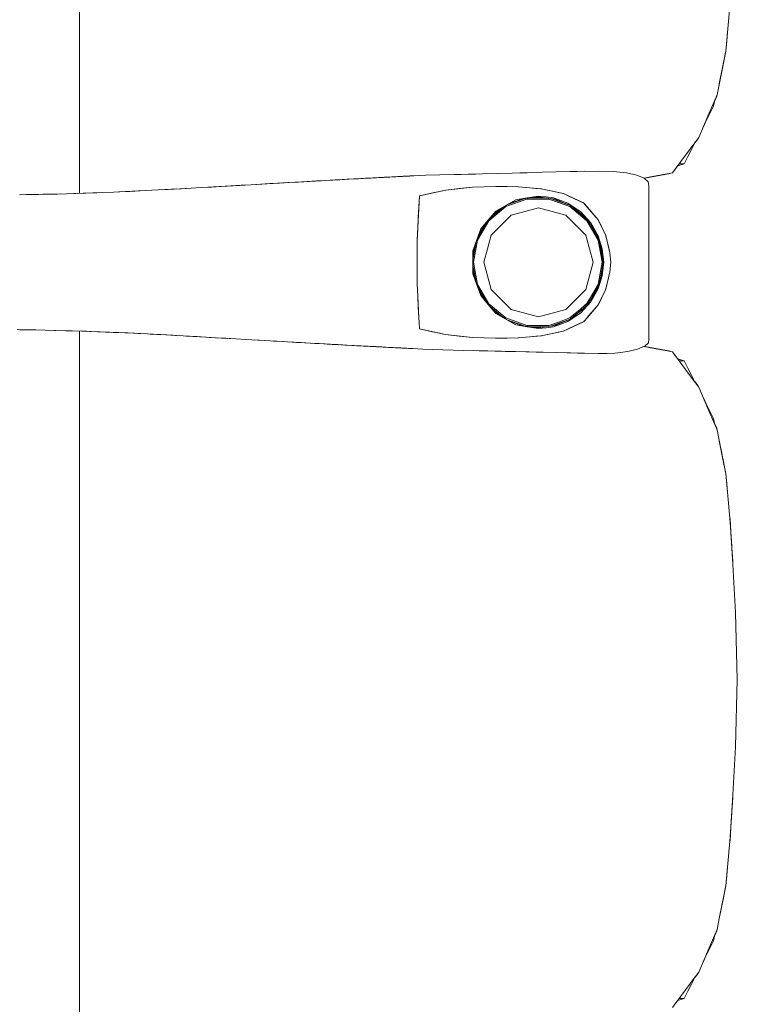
# Model space of a CAD drawing. Header units: millimetres. Extents: x -261 to 187, y -214 to 106.
# Tile 856 of 1056: x -198.029 to -197.512, y 6.798 to 7.508. Entities that reach past the tile are written whole.
import ezdxf

# ---------------------------------------------------------------- set-up
doc = ezdxf.new("R2010")
doc.units = ezdxf.units.MM
doc.header["$LTSCALE"] = 0.005
doc.header["$MEASUREMENT"] = 0
doc.layers.add('IFC-Elemento de mobília-Contorno', color=9, linetype='Continuous', lineweight=5)

msp = doc.modelspace()

# ---------------------------------------------------------------- linework, layer by layer
at = {"layer": 'IFC-Elemento de mobília-Contorno', "lineweight": 5}
for p, q in [((-197.98609, 7.53295), (-197.98605, 7.50093)), ((-197.51891, 7.50089), (-197.51739, 7.51696)), ((-197.98606, 7.46647), (-197.98605, 7.50093)), ((-197.52044, 7.48483), (-197.51891, 7.50089)), ((-197.51984, 7.48969), (-197.51891, 7.50089)), ((-197.52044, 7.48483), (-197.51984, 7.48969)), ((-197.52666, 7.45345), (-197.52044, 7.48483)), ((-197.5251, 7.4613), (-197.52044, 7.48483)), ((-197.52355, 7.46914), (-197.52044, 7.48483)), ((-197.52213, 7.47626), (-197.52052, 7.48424)), ((-197.52052, 7.48424), (-197.52046, 7.48475)), ((-197.5251, 7.4613), (-197.52355, 7.46914)), ((-197.98606, 7.46647), (-197.98605, 7.42456)), ((-197.53328, 7.43806), (-197.52666, 7.45345)), ((-197.52921, 7.44518), (-197.52824, 7.44976)), ((-197.52838, 7.44909), (-197.52696, 7.45234)), ((-197.52838, 7.44909), (-197.52696, 7.45234)), ((-197.52696, 7.45234), (-197.5268, 7.45311)), ((-197.53448, 7.43482), (-197.53184, 7.44)), ((-197.53328, 7.43806), (-197.52997, 7.44576)), ((-197.53184, 7.44), (-197.52921, 7.44518)), ((-197.52998, 7.44574), (-197.52997, 7.44576)), ((-197.53989, 7.42268), (-197.53328, 7.43806)), ((-197.53673, 7.43003), (-197.53448, 7.43482)), ((-197.53658, 7.43037), (-197.53328, 7.43806)), ((-197.53657, 7.4304), (-197.53448, 7.43482)), ((-197.98605, 7.38248), (-197.98605, 7.42456)), ((-197.547, 7.41317), (-197.53989, 7.42268)), ((-197.54503, 7.41408), (-197.54239, 7.41926)), ((-197.54254, 7.41897), (-197.54049, 7.42152)), ((-197.54239, 7.41926), (-197.54227, 7.4195)), ((-197.54049, 7.42152), (-197.54011, 7.42239)), ((-197.54937, 7.41), (-197.547, 7.41317)), ((-197.54767, 7.4089), (-197.54503, 7.41408)), ((-197.547, 7.41317), (-197.54463, 7.41634)), ((-197.55885, 7.39733), (-197.54937, 7.41)), ((-197.55885, 7.39733), (-197.55411, 7.40367)), ((-197.55648, 7.4005), (-197.55411, 7.40367)), ((-197.55508, 7.40237), (-197.5503, 7.40371)), ((-197.55411, 7.40367), (-197.5503, 7.40371)), ((-197.5503, 7.40371), (-197.54767, 7.4089)), ((-197.69574, 7.39646), (-197.67427, 7.39706)), ((-197.69574, 7.39646), (-197.685, 7.39676)), ((-197.685, 7.39676), (-197.67427, 7.39706)), ((-197.67427, 7.39706), (-197.65281, 7.39765)), ((-197.67427, 7.39706), (-197.66354, 7.39735)), ((-197.67427, 7.39706), (-197.66891, 7.39721)), ((-197.66891, 7.39721), (-197.66354, 7.39735)), ((-197.65281, 7.39765), (-197.64269, 7.39788)), ((-197.64269, 7.39788), (-197.61232, 7.39856)), ((-197.64269, 7.39788), (-197.62244, 7.39833)), ((-197.64269, 7.39788), (-197.63256, 7.39811)), ((-197.61232, 7.39856), (-197.6015, 7.3982)), ((-197.6015, 7.3982), (-197.59207, 7.39723)), ((-197.59207, 7.39723), (-197.58452, 7.39562)), ((-197.56825, 7.3953), (-197.56042, 7.3967)), ((-197.5667, 7.39583), (-197.55885, 7.39733)), ((-197.56042, 7.3967), (-197.56012, 7.39709)), ((-197.56042, 7.3967), (-197.5601, 7.39709)), ((-197.55885, 7.39733), (-197.55648, 7.4005)), ((-197.86242, 7.3887), (-197.83531, 7.39025)), ((-197.85564, 7.38909), (-197.83531, 7.39025)), ((-197.85564, 7.38909), (-197.84208, 7.38987)), ((-197.85564, 7.38909), (-197.84886, 7.38948)), ((-197.84886, 7.38948), (-197.84208, 7.38987)), ((-197.84208, 7.38987), (-197.83531, 7.39025)), ((-197.83969, 7.39), (-197.83602, 7.39021)), ((-197.83745, 7.39013), (-197.83602, 7.39021)), ((-197.83602, 7.39021), (-197.82904, 7.3906)), ((-197.83531, 7.39025), (-197.81201, 7.39156)), ((-197.83531, 7.39025), (-197.82865, 7.39063)), ((-197.82865, 7.39063), (-197.81201, 7.39156)), ((-197.82865, 7.39063), (-197.822, 7.391)), ((-197.82532, 7.39081), (-197.822, 7.391)), ((-197.822, 7.391), (-197.81867, 7.39118)), ((-197.81867, 7.39118), (-197.81201, 7.39156)), ((-197.81867, 7.39118), (-197.81534, 7.39137)), ((-197.81534, 7.39137), (-197.81201, 7.39156)), ((-197.81201, 7.39156), (-197.80869, 7.39174)), ((-197.80869, 7.39174), (-197.79176, 7.39266)), ((-197.80869, 7.39174), (-197.8053, 7.39192)), ((-197.80551, 7.39191), (-197.80346, 7.39203)), ((-197.8053, 7.39192), (-197.79514, 7.39247)), ((-197.8053, 7.39192), (-197.80192, 7.39211)), ((-197.80476, 7.39195), (-197.80346, 7.39203)), ((-197.80346, 7.39203), (-197.80166, 7.39212)), ((-197.80192, 7.39211), (-197.79853, 7.39229)), ((-197.79853, 7.39229), (-197.79514, 7.39247)), ((-197.79853, 7.39229), (-197.79684, 7.39238)), ((-197.79853, 7.39229), (-197.79787, 7.39233)), ((-197.79684, 7.39238), (-197.79514, 7.39247)), ((-197.79514, 7.39247), (-197.79176, 7.39266)), ((-197.79514, 7.39247), (-197.79345, 7.39257)), ((-197.79345, 7.39257), (-197.79176, 7.39266)), ((-197.79176, 7.39266), (-197.7816, 7.39321)), ((-197.79176, 7.39266), (-197.78837, 7.39284)), ((-197.78837, 7.39284), (-197.78499, 7.39303)), ((-197.78668, 7.39293), (-197.78329, 7.39312)), ((-197.78499, 7.39303), (-197.7816, 7.39321)), ((-197.78499, 7.39303), (-197.78329, 7.39312)), ((-197.78329, 7.39312), (-197.7816, 7.39321)), ((-197.7816, 7.39321), (-197.77886, 7.39336)), ((-197.7816, 7.39321), (-197.78023, 7.39328)), ((-197.78023, 7.39328), (-197.77886, 7.39336)), ((-197.77886, 7.39336), (-197.77475, 7.39358)), ((-197.77886, 7.39336), (-197.77612, 7.3935)), ((-197.77612, 7.3935), (-197.77475, 7.39358)), ((-197.77608, 7.3935), (-197.77339, 7.39365)), ((-197.77475, 7.39358), (-197.76789, 7.39394)), ((-197.77475, 7.39358), (-197.772, 7.39372)), ((-197.77475, 7.39358), (-197.77337, 7.39365)), ((-197.77339, 7.39365), (-197.77028, 7.39382)), ((-197.77337, 7.39365), (-197.772, 7.39372)), ((-197.77337, 7.39365), (-197.77235, 7.3937)), ((-197.77235, 7.3937), (-197.77028, 7.39382)), ((-197.772, 7.39372), (-197.77063, 7.39379)), ((-197.77063, 7.39379), (-197.76789, 7.39394)), ((-197.77063, 7.39379), (-197.76926, 7.39386)), ((-197.77028, 7.39382), (-197.76821, 7.39392)), ((-197.76926, 7.39386), (-197.76652, 7.39401)), ((-197.76924, 7.39387), (-197.76821, 7.39392)), ((-197.76821, 7.39392), (-197.76659, 7.39401)), ((-197.76821, 7.39392), (-197.76652, 7.39401)), ((-197.76821, 7.39392), (-197.767, 7.39399)), ((-197.76821, 7.39392), (-197.76709, 7.39398)), ((-197.76659, 7.39401), (-197.76515, 7.39408)), ((-197.76515, 7.39408), (-197.76378, 7.39415)), ((-197.76515, 7.39408), (-197.76407, 7.39414)), ((-197.76413, 7.39413), (-197.76407, 7.39414)), ((-197.76407, 7.39414), (-197.76363, 7.39416)), ((-197.76407, 7.39414), (-197.76362, 7.39416)), ((-197.76378, 7.39415), (-197.76104, 7.3943)), ((-197.76378, 7.39415), (-197.76241, 7.39423)), ((-197.76378, 7.39415), (-197.76309, 7.39419)), ((-197.76309, 7.39419), (-197.76241, 7.39423)), ((-197.76241, 7.39423), (-197.76104, 7.3943)), ((-197.76104, 7.3943), (-197.76035, 7.39434)), ((-197.76035, 7.39434), (-197.75966, 7.39437)), ((-197.75966, 7.39437), (-197.75876, 7.39442)), ((-197.75876, 7.39442), (-197.75606, 7.39456)), ((-197.75876, 7.39442), (-197.75696, 7.39451)), ((-197.75876, 7.39442), (-197.75786, 7.39447)), ((-197.75786, 7.39447), (-197.75517, 7.3946)), ((-197.75696, 7.39451), (-197.75517, 7.3946)), ((-197.75606, 7.39456), (-197.75111, 7.39481)), ((-197.75517, 7.3946), (-197.75291, 7.39472)), ((-197.75517, 7.3946), (-197.75336, 7.3947)), ((-197.75517, 7.3946), (-197.75427, 7.39465)), ((-197.75427, 7.39465), (-197.75291, 7.39472)), ((-197.75336, 7.3947), (-197.75111, 7.39481)), ((-197.75336, 7.3947), (-197.75246, 7.39474)), ((-197.75336, 7.3947), (-197.75278, 7.39473)), ((-197.75291, 7.39472), (-197.75066, 7.39484)), ((-197.75291, 7.39472), (-197.75111, 7.39481)), ((-197.75246, 7.39474), (-197.75156, 7.39479)), ((-197.75156, 7.39479), (-197.75111, 7.39481)), ((-197.75111, 7.39481), (-197.74815, 7.39497)), ((-197.75111, 7.39481), (-197.75021, 7.39486)), ((-197.75066, 7.39484), (-197.74841, 7.39495)), ((-197.75031, 7.39485), (-197.74931, 7.39491)), ((-197.75021, 7.39486), (-197.74841, 7.39495)), ((-197.75021, 7.39486), (-197.74976, 7.39488)), ((-197.74976, 7.39488), (-197.74815, 7.39497)), ((-197.74976, 7.39488), (-197.74886, 7.39493)), ((-197.74931, 7.39491), (-197.74886, 7.39493)), ((-197.74886, 7.39493), (-197.74815, 7.39497)), ((-197.74841, 7.39495), (-197.74614, 7.39507)), ((-197.74841, 7.39495), (-197.74706, 7.39502)), ((-197.74841, 7.39495), (-197.74794, 7.39497)), ((-197.74815, 7.39497), (-197.74572, 7.39509)), ((-197.74815, 7.39497), (-197.74661, 7.39504)), ((-197.74815, 7.39497), (-197.74751, 7.395)), ((-197.74751, 7.395), (-197.74706, 7.39502)), ((-197.74706, 7.39502), (-197.74615, 7.39507)), ((-197.74661, 7.39504), (-197.74572, 7.39509)), ((-197.74617, 7.39507), (-197.74614, 7.39507)), ((-197.74572, 7.39509), (-197.74527, 7.39512)), ((-197.74527, 7.39512), (-197.73664, 7.39556)), ((-197.73664, 7.39556), (-197.71619, 7.39601)), ((-197.73664, 7.39556), (-197.72642, 7.39579)), ((-197.72642, 7.39579), (-197.71619, 7.39601)), ((-197.71619, 7.39601), (-197.69574, 7.39646)), ((-197.71619, 7.39601), (-197.70085, 7.39635)), ((-197.71619, 7.39601), (-197.71108, 7.39612)), ((-197.71108, 7.39612), (-197.70085, 7.39635)), ((-197.71108, 7.39612), (-197.70596, 7.39624)), ((-197.70596, 7.39624), (-197.70085, 7.39635)), ((-197.70085, 7.39635), (-197.69574, 7.39646)), ((-197.58452, 7.39562), (-197.57919, 7.39345)), ((-197.57919, 7.39345), (-197.57628, 7.39087)), ((-197.57918, 7.39344), (-197.57455, 7.39433)), ((-197.5791, 7.39337), (-197.56825, 7.3953)), ((-197.5791, 7.39337), (-197.57608, 7.39391)), ((-197.5791, 7.39337), (-197.57608, 7.39391)), ((-197.57628, 7.39087), (-197.5759, 7.38811)), ((-197.57608, 7.39391), (-197.56825, 7.3953)), ((-197.57455, 7.39433), (-197.5667, 7.39583)), ((-198.0022, 7.38199), (-197.98871, 7.38239)), ((-197.9902, 7.38234), (-197.96969, 7.38302)), ((-197.98954, 7.38236), (-197.98924, 7.38237)), ((-197.98924, 7.38237), (-197.98143, 7.38263)), ((-197.98871, 7.38239), (-197.97521, 7.38278)), ((-197.98143, 7.38263), (-197.97363, 7.38289)), ((-197.97521, 7.38278), (-197.96164, 7.38336)), ((-197.97363, 7.38289), (-197.96982, 7.38301)), ((-197.96164, 7.38336), (-197.94808, 7.38394)), ((-197.95767, 7.38353), (-197.93874, 7.38442)), ((-197.95767, 7.38353), (-197.94984, 7.3839)), ((-197.95766, 7.38353), (-197.94984, 7.3839)), ((-197.94984, 7.3839), (-197.93875, 7.38442)), ((-197.94808, 7.38394), (-197.9341, 7.38466)), ((-197.9341, 7.38466), (-197.92013, 7.38539)), ((-197.9266, 7.38505), (-197.91785, 7.38554)), ((-197.92013, 7.38539), (-197.91287, 7.3858)), ((-197.91785, 7.38554), (-197.90985, 7.38598)), ((-197.91287, 7.3858), (-197.89835, 7.38662)), ((-197.90985, 7.38598), (-197.90561, 7.38621)), ((-197.90561, 7.38621), (-197.89835, 7.38662)), ((-197.89835, 7.38662), (-197.89109, 7.38703)), ((-197.89835, 7.38662), (-197.89362, 7.38689)), ((-197.89362, 7.38689), (-197.88538, 7.38737)), ((-197.89109, 7.38703), (-197.88392, 7.38745)), ((-197.88538, 7.38737), (-197.87714, 7.38785)), ((-197.88392, 7.38745), (-197.86242, 7.3887)), ((-197.88392, 7.38745), (-197.87675, 7.38787)), ((-197.87714, 7.38785), (-197.8705, 7.38823)), ((-197.87675, 7.38787), (-197.86242, 7.3887)), ((-197.87675, 7.38787), (-197.86959, 7.38829)), ((-197.87238, 7.38812), (-197.86891, 7.38833)), ((-197.86959, 7.38829), (-197.86242, 7.3887)), ((-197.86242, 7.3887), (-197.85564, 7.38909)), ((-197.74103, 7.38078), (-197.72221, 7.38485)), ((-197.74103, 7.38078), (-197.73162, 7.38281)), ((-197.73162, 7.38281), (-197.72221, 7.38485)), ((-197.72221, 7.38485), (-197.70291, 7.3869)), ((-197.72221, 7.38485), (-197.71256, 7.38588)), ((-197.71256, 7.38588), (-197.70291, 7.3869)), ((-197.70291, 7.3869), (-197.68582, 7.38745)), ((-197.70291, 7.3869), (-197.6945, 7.38717)), ((-197.6945, 7.38717), (-197.68609, 7.38745)), ((-197.68613, 7.38745), (-197.67803, 7.38731)), ((-197.68609, 7.38745), (-197.68603, 7.38744)), ((-197.68582, 7.38745), (-197.66989, 7.38717)), ((-197.67803, 7.38731), (-197.66997, 7.38718)), ((-197.66997, 7.38718), (-197.66168, 7.38644)), ((-197.66989, 7.38717), (-197.66151, 7.38642)), ((-197.66168, 7.38644), (-197.65339, 7.3857)), ((-197.66151, 7.38642), (-197.65732, 7.38604)), ((-197.65732, 7.38604), (-197.65313, 7.38566)), ((-197.65393, 7.38575), (-197.65313, 7.38566)), ((-197.65339, 7.3857), (-197.63741, 7.38231)), ((-197.65313, 7.38566), (-197.64916, 7.38481)), ((-197.64916, 7.38481), (-197.64515, 7.38395)), ((-197.64519, 7.38396), (-197.64122, 7.38311)), ((-197.64122, 7.38311), (-197.63725, 7.38226)), ((-197.63771, 7.38237), (-197.63725, 7.38226)), ((-197.63741, 7.38231), (-197.63019, 7.37897)), ((-197.57592, 7.27752), (-197.5759, 7.38811)), ((-198.02925, 7.38148), (-198.01573, 7.38173)), ((-198.0246, 7.38157), (-198.01263, 7.38181)), ((-198.01573, 7.38173), (-198.0022, 7.38199)), ((-198.01263, 7.38181), (-197.99966, 7.38206)), ((-197.74289, 7.3488), (-197.74103, 7.38078)), ((-197.74196, 7.36479), (-197.74103, 7.38078)), ((-197.7415, 7.37278), (-197.74103, 7.38078)), ((-197.67898, 7.37365), (-197.67175, 7.37779)), ((-197.67892, 7.37288), (-197.66383, 7.37836)), ((-197.67855, 7.37388), (-197.66499, 7.37881)), ((-197.6769, 7.37484), (-197.66672, 7.37862)), ((-197.67175, 7.37779), (-197.66355, 7.37917)), ((-197.66672, 7.37862), (-197.65536, 7.37988)), ((-197.66383, 7.37836), (-197.64781, 7.37835)), ((-197.66355, 7.37917), (-197.65536, 7.38055)), ((-197.66172, 7.37917), (-197.6503, 7.37917)), ((-197.65536, 7.38055), (-197.64992, 7.37986)), ((-197.65536, 7.37988), (-197.64326, 7.37818)), ((-197.64992, 7.37986), (-197.64449, 7.37918)), ((-197.64781, 7.37835), (-197.64027, 7.37562)), ((-197.64601, 7.37856), (-197.64, 7.37638)), ((-197.64449, 7.37918), (-197.63937, 7.37728)), ((-197.64326, 7.37818), (-197.63201, 7.37342)), ((-197.64027, 7.37562), (-197.63274, 7.37288)), ((-197.64, 7.37638), (-197.63308, 7.37387)), ((-197.63937, 7.37728), (-197.63424, 7.37537)), ((-197.63725, 7.38226), (-197.63361, 7.38055)), ((-197.63424, 7.37537), (-197.6297, 7.37233)), ((-197.63361, 7.38055), (-197.62996, 7.37884)), ((-197.63019, 7.37897), (-197.62297, 7.37562)), ((-197.62996, 7.37884), (-197.62268, 7.37542)), ((-197.62329, 7.37577), (-197.62268, 7.37542)), ((-197.62297, 7.37562), (-197.62031, 7.37257)), ((-197.62268, 7.37542), (-197.62009, 7.37242)), ((-197.74196, 7.36479), (-197.7415, 7.37278)), ((-197.69697, 7.35679), (-197.68622, 7.36953)), ((-197.6945, 7.35969), (-197.68688, 7.36821)), ((-197.69123, 7.36258), (-197.67892, 7.37288)), ((-197.69015, 7.36456), (-197.68095, 7.37225)), ((-197.68688, 7.36821), (-197.67841, 7.37398)), ((-197.68622, 7.36953), (-197.67898, 7.37365)), ((-197.67503, 7.36686), (-197.66519, 7.3695)), ((-197.66519, 7.3695), (-197.65536, 7.37213)), ((-197.65536, 7.37213), (-197.64552, 7.3695)), ((-197.64552, 7.3695), (-197.63568, 7.36686)), ((-197.63274, 7.37288), (-197.62658, 7.36772)), ((-197.63223, 7.37351), (-197.62606, 7.36835)), ((-197.63201, 7.37342), (-197.62236, 7.36592)), ((-197.6297, 7.37233), (-197.62515, 7.36931)), ((-197.62606, 7.36835), (-197.62096, 7.36408)), ((-197.62515, 7.36931), (-197.61771, 7.36134)), ((-197.62031, 7.37257), (-197.61764, 7.36952)), ((-197.62031, 7.37257), (-197.61232, 7.36342)), ((-197.62009, 7.37242), (-197.6175, 7.36942)), ((-197.61764, 7.36952), (-197.61498, 7.36647)), ((-197.6175, 7.36942), (-197.61491, 7.36641)), ((-197.74242, 7.35679), (-197.74196, 7.36479)), ((-197.69941, 7.35011), (-197.69267, 7.36174)), ((-197.6993, 7.34865), (-197.69123, 7.36258)), ((-197.68223, 7.35966), (-197.67503, 7.36686)), ((-197.63568, 7.36686), (-197.62848, 7.35966)), ((-197.62658, 7.36772), (-197.62042, 7.36256)), ((-197.62236, 7.36592), (-197.61497, 7.35619)), ((-197.62042, 7.36256), (-197.61639, 7.3556)), ((-197.61771, 7.36134), (-197.61232, 7.35194)), ((-197.61491, 7.36641), (-197.61232, 7.36342)), ((-197.61232, 7.36342), (-197.61101, 7.36073)), ((-197.61232, 7.36342), (-197.60691, 7.35211)), ((-197.61232, 7.36342), (-197.61096, 7.36059)), ((-197.74289, 7.3488), (-197.74242, 7.35679)), ((-197.70269, 7.34112), (-197.69697, 7.35679)), ((-197.69904, 7.35111), (-197.69447, 7.35975)), ((-197.68943, 7.35246), (-197.68223, 7.35966)), ((-197.62848, 7.35966), (-197.62128, 7.35246)), ((-197.61844, 7.36076), (-197.61569, 7.35601)), ((-197.61639, 7.3556), (-197.61236, 7.34865)), ((-197.61569, 7.35601), (-197.61293, 7.35123)), ((-197.61497, 7.35619), (-197.61032, 7.3449)), ((-197.61101, 7.36073), (-197.60971, 7.35803)), ((-197.61096, 7.36059), (-197.60826, 7.35494)), ((-197.61096, 7.36059), (-197.60961, 7.35777)), ((-197.61096, 7.36059), (-197.60691, 7.35211)), ((-197.60971, 7.35803), (-197.6084, 7.35534)), ((-197.60961, 7.35777), (-197.60826, 7.35494)), ((-197.6084, 7.35534), (-197.6071, 7.35265)), ((-197.74289, 7.33278), (-197.74289, 7.3488)), ((-197.7026, 7.33474), (-197.70032, 7.3476)), ((-197.7026, 7.3385), (-197.70037, 7.34747)), ((-197.7021, 7.33279), (-197.6993, 7.34865)), ((-197.69207, 7.34262), (-197.68943, 7.35246)), ((-197.62128, 7.35246), (-197.61864, 7.34262)), ((-197.61236, 7.34865), (-197.61096, 7.34072)), ((-197.61232, 7.35194), (-197.60938, 7.34258)), ((-197.6113, 7.34729), (-197.61017, 7.34086)), ((-197.6071, 7.35265), (-197.60472, 7.34292)), ((-197.60691, 7.35211), (-197.60542, 7.3459)), ((-197.60568, 7.34686), (-197.60542, 7.3459)), ((-197.70269, 7.34112), (-197.70269, 7.32444)), ((-197.69471, 7.33279), (-197.69207, 7.34262)), ((-197.61864, 7.34262), (-197.61601, 7.33279)), ((-197.61096, 7.34072), (-197.60956, 7.33279)), ((-197.61032, 7.3449), (-197.60874, 7.33279)), ((-197.61017, 7.34086), (-197.60874, 7.33279)), ((-197.60938, 7.34258), (-197.60839, 7.33278)), ((-197.60551, 7.34616), (-197.60551, 7.34613)), ((-197.60551, 7.34616), (-197.60472, 7.34292)), ((-197.60547, 7.34609), (-197.60499, 7.34407)), ((-197.60542, 7.3459), (-197.60393, 7.33967)), ((-197.60499, 7.34407), (-197.60393, 7.33967)), ((-197.60472, 7.34292), (-197.60393, 7.33967)), ((-197.74289, 7.31676), (-197.74289, 7.33278)), ((-197.7026, 7.32707), (-197.7026, 7.3385)), ((-197.7021, 7.33279), (-197.6993, 7.31692)), ((-197.69471, 7.33279), (-197.69207, 7.32295)), ((-197.61864, 7.32295), (-197.61601, 7.33279)), ((-197.61096, 7.32486), (-197.60956, 7.33279)), ((-197.61032, 7.32067), (-197.60874, 7.33279)), ((-197.6098, 7.32681), (-197.60874, 7.33279)), ((-197.60938, 7.32298), (-197.60839, 7.33278)), ((-197.60393, 7.33967), (-197.60336, 7.33278)), ((-197.60393, 7.3259), (-197.60336, 7.33278)), ((-197.7026, 7.33083), (-197.70032, 7.31795)), ((-197.7026, 7.32707), (-197.70037, 7.31809)), ((-197.6113, 7.31829), (-197.6098, 7.32681)), ((-197.60542, 7.31968), (-197.60393, 7.3259)), ((-197.60499, 7.3215), (-197.60393, 7.3259)), ((-197.60472, 7.32265), (-197.60393, 7.3259)), ((-197.70269, 7.32444), (-197.69697, 7.30878)), ((-197.69207, 7.32295), (-197.68943, 7.31311)), ((-197.62128, 7.31311), (-197.61864, 7.32295)), ((-197.61497, 7.30937), (-197.61032, 7.32067)), ((-197.61236, 7.31693), (-197.61096, 7.32486)), ((-197.61232, 7.31363), (-197.60938, 7.32298)), ((-197.6071, 7.31292), (-197.60472, 7.32265)), ((-197.60691, 7.31345), (-197.60542, 7.31968)), ((-197.60568, 7.31871), (-197.60542, 7.31968)), ((-197.60551, 7.31941), (-197.60472, 7.32265)), ((-197.60551, 7.31941), (-197.60551, 7.31944)), ((-197.60547, 7.31951), (-197.60499, 7.3215)), ((-197.74289, 7.31676), (-197.74242, 7.30877)), ((-197.69941, 7.31547), (-197.69267, 7.30382)), ((-197.6993, 7.31692), (-197.69123, 7.30299)), ((-197.69905, 7.31446), (-197.6945, 7.30587)), ((-197.68943, 7.31311), (-197.68223, 7.30591)), ((-197.62848, 7.30591), (-197.62128, 7.31311)), ((-197.61769, 7.30427), (-197.61232, 7.31363)), ((-197.61639, 7.30997), (-197.61236, 7.31693)), ((-197.61569, 7.30956), (-197.61292, 7.31435)), ((-197.6084, 7.31023), (-197.6071, 7.31292)), ((-197.60826, 7.31063), (-197.60691, 7.31345)), ((-197.74242, 7.30877), (-197.74196, 7.30078)), ((-197.74242, 7.30877), (-197.7415, 7.29278)), ((-197.69697, 7.30878), (-197.69158, 7.3024)), ((-197.6945, 7.30587), (-197.68688, 7.29736)), ((-197.68223, 7.30591), (-197.67503, 7.29871)), ((-197.63568, 7.29871), (-197.62848, 7.30591)), ((-197.62236, 7.29965), (-197.61497, 7.30937)), ((-197.62042, 7.30301), (-197.61639, 7.30997)), ((-197.61845, 7.3048), (-197.61569, 7.30956)), ((-197.61232, 7.30216), (-197.60826, 7.31063)), ((-197.61232, 7.30216), (-197.60961, 7.3078)), ((-197.61232, 7.30216), (-197.61096, 7.30498)), ((-197.61232, 7.30216), (-197.61101, 7.30485)), ((-197.61101, 7.30485), (-197.60971, 7.30754)), ((-197.61096, 7.30498), (-197.60961, 7.3078)), ((-197.60971, 7.30754), (-197.6084, 7.31023)), ((-197.60961, 7.3078), (-197.60826, 7.31063)), ((-197.74196, 7.30078), (-197.7415, 7.29278)), ((-197.69158, 7.3024), (-197.68621, 7.29603)), ((-197.69123, 7.30299), (-197.67892, 7.29269)), ((-197.69015, 7.30102), (-197.68098, 7.29334)), ((-197.68688, 7.29736), (-197.67838, 7.29156)), ((-197.67503, 7.29871), (-197.66519, 7.29607)), ((-197.64552, 7.29607), (-197.63568, 7.29871)), ((-197.63274, 7.29269), (-197.62658, 7.29785)), ((-197.63221, 7.29207), (-197.62606, 7.29723)), ((-197.63201, 7.29216), (-197.62236, 7.29965)), ((-197.62658, 7.29785), (-197.62042, 7.30301)), ((-197.62606, 7.29723), (-197.62096, 7.3015)), ((-197.62518, 7.29624), (-197.61771, 7.30423)), ((-197.62031, 7.293), (-197.61232, 7.30216)), ((-197.61764, 7.29605), (-197.61498, 7.2991)), ((-197.6175, 7.29615), (-197.61491, 7.29915)), ((-197.61491, 7.29915), (-197.61232, 7.30216)), ((-197.7415, 7.29278), (-197.74132, 7.28972)), ((-197.68621, 7.29603), (-197.67174, 7.28778)), ((-197.67892, 7.29269), (-197.66383, 7.28722)), ((-197.67862, 7.29171), (-197.66499, 7.28676)), ((-197.67691, 7.29073), (-197.66672, 7.28696)), ((-197.66519, 7.29607), (-197.65536, 7.29343)), ((-197.65536, 7.29343), (-197.64552, 7.29607)), ((-197.64326, 7.28739), (-197.63201, 7.29216)), ((-197.64027, 7.28996), (-197.63274, 7.29269)), ((-197.64, 7.28919), (-197.63314, 7.29168)), ((-197.63937, 7.2883), (-197.63424, 7.2902)), ((-197.63424, 7.2902), (-197.6297, 7.29323)), ((-197.62996, 7.28673), (-197.62268, 7.29015)), ((-197.6297, 7.29323), (-197.62515, 7.29627)), ((-197.62268, 7.29015), (-197.62009, 7.29315)), ((-197.62031, 7.293), (-197.61764, 7.29605)), ((-197.62009, 7.29315), (-197.6175, 7.29615)), ((-198.03098, 7.2843), (-198.01765, 7.28405)), ((-198.02916, 7.28425), (-198.01765, 7.28405)), ((-198.01765, 7.28405), (-198.00433, 7.2838)), ((-198.01017, 7.2839), (-197.99592, 7.28353)), ((-198.00433, 7.2838), (-197.99105, 7.28342)), ((-197.99592, 7.28353), (-197.98107, 7.28313)), ((-197.99105, 7.28342), (-197.97778, 7.28304)), ((-197.98605, 7.28328), (-197.98605, 7.25044)), ((-197.97865, 7.28306), (-197.96187, 7.28235)), ((-197.97865, 7.28306), (-197.95332, 7.28199)), ((-197.97778, 7.28304), (-197.96437, 7.28248)), ((-197.74132, 7.28972), (-197.74103, 7.28483)), ((-197.74103, 7.28483), (-197.74103, 7.28479)), ((-197.74103, 7.28479), (-197.72226, 7.28073)), ((-197.74103, 7.28479), (-197.73165, 7.28276)), ((-197.67174, 7.28778), (-197.66352, 7.2864)), ((-197.66672, 7.28696), (-197.65536, 7.28568)), ((-197.66383, 7.28722), (-197.64781, 7.28722)), ((-197.66355, 7.2864), (-197.65536, 7.28502)), ((-197.66174, 7.2864), (-197.6503, 7.2864)), ((-197.65536, 7.28568), (-197.64326, 7.28739)), ((-197.65536, 7.28502), (-197.64992, 7.2857)), ((-197.65339, 7.27987), (-197.63741, 7.28326)), ((-197.64992, 7.2857), (-197.64449, 7.28639)), ((-197.64781, 7.28722), (-197.64027, 7.28996)), ((-197.64601, 7.287), (-197.64, 7.28919)), ((-197.64449, 7.28639), (-197.63937, 7.2883)), ((-197.64122, 7.28246), (-197.63725, 7.28331)), ((-197.6377, 7.2832), (-197.63725, 7.28331)), ((-197.63741, 7.28326), (-197.63019, 7.2866)), ((-197.63725, 7.28331), (-197.63361, 7.28502)), ((-197.63361, 7.28502), (-197.62996, 7.28673)), ((-197.63019, 7.2866), (-197.62297, 7.28995)), ((-197.62332, 7.28978), (-197.6229, 7.29002)), ((-197.62297, 7.28995), (-197.62287, 7.29006)), ((-197.96437, 7.28248), (-197.95097, 7.28192)), ((-197.96187, 7.28235), (-197.95332, 7.28199)), ((-197.95332, 7.28199), (-197.94707, 7.28172)), ((-197.95097, 7.28192), (-197.92341, 7.2805)), ((-197.95097, 7.28192), (-197.94408, 7.28157)), ((-197.94408, 7.28157), (-197.93719, 7.28121)), ((-197.93719, 7.28121), (-197.9303, 7.28086)), ((-197.93719, 7.28121), (-197.92341, 7.2805)), ((-197.93509, 7.28111), (-197.92744, 7.28069)), ((-197.9303, 7.28086), (-197.92341, 7.2805)), ((-197.92744, 7.28069), (-197.91878, 7.28023)), ((-197.92744, 7.28069), (-197.91338, 7.27994)), ((-197.92341, 7.2805), (-197.91627, 7.2801)), ((-197.91878, 7.28023), (-197.91339, 7.27994)), ((-197.91627, 7.2801), (-197.90199, 7.2793)), ((-197.90913, 7.2797), (-197.89485, 7.27889)), ((-197.90913, 7.2797), (-197.90128, 7.27926)), ((-197.90913, 7.2797), (-197.90199, 7.2793)), ((-197.9026, 7.27933), (-197.90128, 7.27926)), ((-197.90128, 7.27926), (-197.89245, 7.27875)), ((-197.89485, 7.27889), (-197.88774, 7.27848)), ((-197.89245, 7.27875), (-197.88362, 7.27824)), ((-197.89245, 7.27875), (-197.87954, 7.27801)), ((-197.88774, 7.27848), (-197.8735, 7.27766)), ((-197.88774, 7.27848), (-197.88062, 7.27807)), ((-197.88668, 7.27842), (-197.88059, 7.27807)), ((-197.88362, 7.27824), (-197.88236, 7.27817)), ((-197.88062, 7.27807), (-197.8735, 7.27766)), ((-197.8735, 7.27766), (-197.86639, 7.27725)), ((-197.86639, 7.27725), (-197.85294, 7.27647)), ((-197.85966, 7.27686), (-197.85294, 7.27647)), ((-197.85294, 7.27647), (-197.8395, 7.2757)), ((-197.84622, 7.27609), (-197.8395, 7.2757)), ((-197.84622, 7.27609), (-197.84377, 7.27594)), ((-197.84483, 7.276), (-197.84377, 7.27594)), ((-197.84377, 7.27594), (-197.83934, 7.27569)), ((-197.73165, 7.28276), (-197.72226, 7.28073)), ((-197.72226, 7.28073), (-197.70291, 7.27867)), ((-197.72226, 7.28073), (-197.71259, 7.2797)), ((-197.71259, 7.2797), (-197.70291, 7.27867)), ((-197.70291, 7.27867), (-197.68582, 7.27812)), ((-197.70291, 7.27867), (-197.68609, 7.27812)), ((-197.68627, 7.27813), (-197.68601, 7.27812)), ((-197.68609, 7.27812), (-197.67803, 7.27826)), ((-197.68609, 7.27812), (-197.68601, 7.27812)), ((-197.68582, 7.27812), (-197.66989, 7.2784)), ((-197.68582, 7.27812), (-197.68578, 7.27812)), ((-197.67803, 7.27826), (-197.66997, 7.27839)), ((-197.66997, 7.27839), (-197.66168, 7.27913)), ((-197.66989, 7.2784), (-197.66151, 7.27915)), ((-197.66168, 7.27913), (-197.65339, 7.27987)), ((-197.66151, 7.27915), (-197.65732, 7.27953)), ((-197.65732, 7.27953), (-197.65313, 7.27991)), ((-197.6537, 7.27984), (-197.65334, 7.27988)), ((-197.65313, 7.27991), (-197.64916, 7.28076)), ((-197.64916, 7.28076), (-197.64515, 7.28161)), ((-197.64519, 7.28161), (-197.64122, 7.28246)), ((-197.57621, 7.27483), (-197.57592, 7.27752)), ((-197.8395, 7.2757), (-197.83622, 7.27551)), ((-197.83934, 7.27569), (-197.83622, 7.27551)), ((-197.83622, 7.27551), (-197.83295, 7.27533)), ((-197.83622, 7.27551), (-197.81984, 7.2746)), ((-197.83622, 7.27551), (-197.82639, 7.27497)), ((-197.83622, 7.27551), (-197.82967, 7.27515)), ((-197.83295, 7.27533), (-197.82967, 7.27515)), ((-197.82967, 7.27515), (-197.82312, 7.27478)), ((-197.82639, 7.27497), (-197.81984, 7.2746)), ((-197.82312, 7.27478), (-197.81984, 7.2746)), ((-197.81984, 7.2746), (-197.81329, 7.27423)), ((-197.81984, 7.2746), (-197.81657, 7.27441)), ((-197.81657, 7.27441), (-197.81329, 7.27423)), ((-197.81329, 7.27423), (-197.80994, 7.27405)), ((-197.81329, 7.27423), (-197.79316, 7.27313)), ((-197.80994, 7.27405), (-197.80658, 7.27387)), ((-197.80876, 7.27398), (-197.80621, 7.27384)), ((-197.80753, 7.27391), (-197.80621, 7.27384)), ((-197.80658, 7.27387), (-197.79316, 7.27313)), ((-197.80658, 7.27387), (-197.80323, 7.27368)), ((-197.80621, 7.27384), (-197.80401, 7.27372)), ((-197.80401, 7.27372), (-197.80177, 7.2736)), ((-197.80401, 7.27372), (-197.80065, 7.27354)), ((-197.80401, 7.27372), (-197.79953, 7.27348)), ((-197.80323, 7.27368), (-197.79987, 7.2735)), ((-197.80177, 7.2736), (-197.79953, 7.27348)), ((-197.79987, 7.2735), (-197.79316, 7.27313)), ((-197.79987, 7.2735), (-197.79651, 7.27332)), ((-197.79953, 7.27348), (-197.79898, 7.27345)), ((-197.79651, 7.27332), (-197.79316, 7.27313)), ((-197.79651, 7.27332), (-197.79484, 7.27322)), ((-197.79484, 7.27322), (-197.79316, 7.27313)), ((-197.79316, 7.27313), (-197.7898, 7.27295)), ((-197.79316, 7.27313), (-197.78645, 7.27276)), ((-197.7898, 7.27295), (-197.78645, 7.27276)), ((-197.7898, 7.27295), (-197.78813, 7.27286)), ((-197.78813, 7.27286), (-197.78645, 7.27276)), ((-197.78645, 7.27276), (-197.7848, 7.27268)), ((-197.78645, 7.27276), (-197.77985, 7.27242)), ((-197.7848, 7.27268), (-197.78315, 7.27259)), ((-197.7848, 7.27268), (-197.7815, 7.27251)), ((-197.78315, 7.27259), (-197.77985, 7.27242)), ((-197.7815, 7.27251), (-197.77985, 7.27242)), ((-197.77985, 7.27242), (-197.7782, 7.27233)), ((-197.77985, 7.27242), (-197.7749, 7.27215)), ((-197.7782, 7.27233), (-197.77655, 7.27224)), ((-197.7782, 7.27233), (-197.7749, 7.27215)), ((-197.77655, 7.27224), (-197.77325, 7.27206)), ((-197.77655, 7.27224), (-197.7749, 7.27215)), ((-197.7749, 7.27215), (-197.77325, 7.27206)), ((-197.7749, 7.27215), (-197.76996, 7.27189)), ((-197.7749, 7.27215), (-197.76336, 7.27154)), ((-197.77332, 7.27207), (-197.77292, 7.27205)), ((-197.77325, 7.27206), (-197.77161, 7.27198)), ((-197.77325, 7.27206), (-197.76996, 7.27189)), ((-197.77301, 7.27205), (-197.76934, 7.27185)), ((-197.77297, 7.27205), (-197.77271, 7.27204)), ((-197.77276, 7.27204), (-197.76934, 7.27185)), ((-197.77274, 7.27204), (-197.77269, 7.27204)), ((-197.77269, 7.27204), (-197.77046, 7.27192)), ((-197.77269, 7.27204), (-197.77157, 7.27198)), ((-197.77236, 7.27202), (-197.76934, 7.27185)), ((-197.77161, 7.27198), (-197.76996, 7.27189)), ((-197.77157, 7.27198), (-197.77046, 7.27192)), ((-197.77046, 7.27192), (-197.76934, 7.27185)), ((-197.76996, 7.27189), (-197.76831, 7.27181)), ((-197.76934, 7.27185), (-197.76822, 7.2718)), ((-197.76831, 7.27181), (-197.76336, 7.27154)), ((-197.76831, 7.27181), (-197.76666, 7.27172)), ((-197.76822, 7.2718), (-197.76701, 7.27173)), ((-197.76701, 7.27173), (-197.7658, 7.27167)), ((-197.76666, 7.27172), (-197.76583, 7.27167)), ((-197.76583, 7.27167), (-197.76501, 7.27163)), ((-197.76501, 7.27163), (-197.76336, 7.27154)), ((-197.76336, 7.27154), (-197.76253, 7.2715)), ((-197.76336, 7.27154), (-197.76171, 7.27145)), ((-197.76336, 7.27154), (-197.76088, 7.27141)), ((-197.76253, 7.2715), (-197.76171, 7.27145)), ((-197.76171, 7.27145), (-197.76088, 7.27141)), ((-197.76088, 7.27141), (-197.76006, 7.27137)), ((-197.76006, 7.27137), (-197.75867, 7.2713)), ((-197.76006, 7.27137), (-197.75382, 7.27105)), ((-197.75867, 7.2713), (-197.75729, 7.27122)), ((-197.75867, 7.2713), (-197.75656, 7.27119)), ((-197.75729, 7.27122), (-197.7559, 7.27116)), ((-197.75659, 7.27119), (-197.7552, 7.27112)), ((-197.7559, 7.27116), (-197.75451, 7.27108)), ((-197.7552, 7.27112), (-197.75382, 7.27105)), ((-197.75382, 7.27105), (-197.75312, 7.27101)), ((-197.75382, 7.27105), (-197.75174, 7.27094)), ((-197.75312, 7.27101), (-197.75035, 7.27087)), ((-197.75312, 7.27101), (-197.75174, 7.27094)), ((-197.75312, 7.27101), (-197.75243, 7.27098)), ((-197.75243, 7.27098), (-197.75174, 7.27094)), ((-197.75174, 7.27094), (-197.75104, 7.27091)), ((-197.75104, 7.27091), (-197.75035, 7.27087)), ((-197.75035, 7.27087), (-197.74896, 7.2708)), ((-197.74896, 7.2708), (-197.74588, 7.27064)), ((-197.74588, 7.27064), (-197.73879, 7.27028)), ((-197.73879, 7.27028), (-197.7317, 7.26992)), ((-197.7317, 7.26992), (-197.72424, 7.26974)), ((-197.72424, 7.26974), (-197.71678, 7.26956)), ((-197.71678, 7.26956), (-197.70931, 7.26937)), ((-197.70931, 7.26937), (-197.68692, 7.26883)), ((-197.70185, 7.26919), (-197.672, 7.26847)), ((-197.68692, 7.26883), (-197.67946, 7.26865)), ((-197.59108, 7.26849), (-197.58392, 7.27013)), ((-197.58392, 7.27013), (-197.5789, 7.27229)), ((-197.57924, 7.27214), (-197.57455, 7.27124)), ((-197.57911, 7.2722), (-197.57608, 7.27166)), ((-197.5791, 7.2722), (-197.57608, 7.27166)), ((-197.57901, 7.27218), (-197.57621, 7.27483)), ((-197.57608, 7.27166), (-197.56825, 7.27026)), ((-197.57608, 7.27166), (-197.56042, 7.26887)), ((-197.57455, 7.27124), (-197.5667, 7.26974)), ((-197.5667, 7.26974), (-197.55885, 7.26824)), ((-197.56042, 7.26887), (-197.56012, 7.26848)), ((-197.56042, 7.26887), (-197.56011, 7.26848)), ((-197.56042, 7.26887), (-197.56011, 7.26848)), ((-197.67946, 7.26865), (-197.672, 7.26847)), ((-197.672, 7.26847), (-197.61232, 7.26701)), ((-197.672, 7.26847), (-197.64216, 7.26774)), ((-197.672, 7.26847), (-197.66454, 7.26828)), ((-197.66454, 7.26828), (-197.65708, 7.2681)), ((-197.65708, 7.2681), (-197.64216, 7.26774)), ((-197.64216, 7.26774), (-197.62724, 7.26737)), ((-197.62724, 7.26737), (-197.61232, 7.26701)), ((-197.61232, 7.26701), (-197.606, 7.26714)), ((-197.606, 7.26714), (-197.60008, 7.26747)), ((-197.60008, 7.26747), (-197.59108, 7.26849)), ((-197.55885, 7.26824), (-197.55411, 7.2619)), ((-197.55508, 7.2632), (-197.5503, 7.26186)), ((-197.55411, 7.2619), (-197.5503, 7.26186)), ((-197.55411, 7.2619), (-197.54937, 7.25556)), ((-197.5503, 7.26186), (-197.54767, 7.25667)), ((-197.54937, 7.25556), (-197.54463, 7.24923)), ((-197.54767, 7.25667), (-197.54503, 7.25149)), ((-197.98605, 7.21429), (-197.98605, 7.25044)), ((-197.54503, 7.25149), (-197.54239, 7.24631)), ((-197.54463, 7.24923), (-197.53989, 7.24289)), ((-197.54254, 7.24661), (-197.54049, 7.24405)), ((-197.54254, 7.24661), (-197.54049, 7.24405)), ((-197.54254, 7.2466), (-197.54049, 7.24405)), ((-197.54239, 7.24631), (-197.54227, 7.24607)), ((-197.54049, 7.24405), (-197.54011, 7.24319)), ((-197.54049, 7.24405), (-197.54011, 7.24319)), ((-197.53989, 7.24289), (-197.53328, 7.2275)), ((-197.53674, 7.23556), (-197.53448, 7.23076)), ((-197.53658, 7.2352), (-197.5345, 7.23079)), ((-197.53448, 7.23076), (-197.53184, 7.22557)), ((-197.53328, 7.2275), (-197.52997, 7.21981)), ((-197.53184, 7.22557), (-197.52921, 7.22039)), ((-197.52997, 7.21981), (-197.52666, 7.21212)), ((-197.52921, 7.22039), (-197.52824, 7.2158)), ((-197.98605, 7.17849), (-197.98605, 7.21429)), ((-197.52839, 7.21648), (-197.52696, 7.21323)), ((-197.52838, 7.21648), (-197.52696, 7.21323)), ((-197.52696, 7.21323), (-197.5268, 7.21245)), ((-197.52666, 7.21212), (-197.52199, 7.18858)), ((-197.5251, 7.20427), (-197.52199, 7.18858)), ((-197.5251, 7.20427), (-197.52355, 7.19643)), ((-197.52355, 7.19643), (-197.52199, 7.18858)), ((-197.52262, 7.19172), (-197.52052, 7.18133)), ((-197.52258, 7.19156), (-197.52213, 7.1893)), ((-197.52213, 7.1893), (-197.52052, 7.18133)), ((-197.52199, 7.18858), (-197.52044, 7.18073)), ((-197.98608, 7.15185), (-197.98605, 7.17849)), ((-197.52052, 7.18133), (-197.52046, 7.18082)), ((-197.52044, 7.18073), (-197.51891, 7.16467)), ((-197.52044, 7.18073), (-197.51984, 7.17588)), ((-197.51984, 7.17588), (-197.51891, 7.16467)), ((-197.51891, 7.16467), (-197.51739, 7.14861)), ((-197.98608, 7.15185), (-197.98605, 7.122)), ((-197.51739, 7.14861), (-197.51632, 7.13186)), ((-197.51737, 7.14827), (-197.51736, 7.14819)), ((-197.51736, 7.14819), (-197.51643, 7.13373)), ((-197.51647, 7.13413), (-197.51619, 7.13073)), ((-197.51632, 7.13186), (-197.51526, 7.1151)), ((-197.51619, 7.13073), (-197.51526, 7.1151)), ((-197.51619, 7.13073), (-197.51538, 7.11728)), ((-197.98605, 7.08585), (-197.98605, 7.122)), ((-197.51538, 7.11728), (-197.51532, 7.11611)), ((-197.51526, 7.1151), (-197.51337, 7.08056)), ((-197.98606, 7.05044), (-197.98605, 7.08585)), ((-197.51337, 7.08056), (-197.5121, 7.03221)), ((-197.98606, 7.05044), (-197.98605, 7.01835)), ((-197.51337, 6.98386), (-197.5121, 7.03221)), ((-197.98605, 6.98088), (-197.98605, 7.01835)), ((-197.98609, 6.93181), (-197.98605, 6.98088)), ((-197.51526, 6.94933), (-197.51337, 6.98386)), ((-197.51632, 6.93257), (-197.51526, 6.94933)), ((-197.51619, 6.9337), (-197.51526, 6.94933)), ((-197.51619, 6.9337), (-197.51538, 6.94714)), ((-197.51538, 6.94714), (-197.51531, 6.94836)), ((-197.98609, 6.93181), (-197.98605, 6.89979)), ((-197.51739, 6.91582), (-197.51632, 6.93257)), ((-197.51736, 6.91623), (-197.51643, 6.9307)), ((-197.51647, 6.93028), (-197.51619, 6.9337)), ((-197.51891, 6.89975), (-197.51739, 6.91582)), ((-197.51737, 6.91614), (-197.51736, 6.91623)), ((-197.51737, 6.91614), (-197.51736, 6.91623)), ((-197.98606, 6.86532), (-197.98605, 6.89979)), ((-197.52044, 6.88369), (-197.51891, 6.89975)), ((-197.51984, 6.88855), (-197.51891, 6.89975)), ((-197.52044, 6.88369), (-197.51984, 6.88855)), ((-197.5251, 6.86015), (-197.52044, 6.88369)), ((-197.52355, 6.868), (-197.52044, 6.88369)), ((-197.52213, 6.87512), (-197.52052, 6.88309)), ((-197.52052, 6.88309), (-197.52046, 6.88361)), ((-197.5226, 6.87279), (-197.52213, 6.87512)), ((-197.98606, 6.86532), (-197.98605, 6.82341)), ((-197.5251, 6.86015), (-197.52355, 6.868)), ((-197.52666, 6.85231), (-197.5251, 6.86015)), ((-197.52997, 6.84462), (-197.52666, 6.85231)), ((-197.52838, 6.84795), (-197.52696, 6.8512)), ((-197.52696, 6.8512), (-197.5268, 6.85197)), ((-197.53989, 6.82153), (-197.52997, 6.84462)), ((-197.53658, 6.82923), (-197.52997, 6.84462)), ((-197.53328, 6.83692), (-197.52997, 6.84462)), ((-197.53184, 6.83885), (-197.52921, 6.84404)), ((-197.52921, 6.84404), (-197.52824, 6.84862)), ((-197.53658, 6.82923), (-197.53328, 6.83692)), ((-197.53448, 6.83367), (-197.53184, 6.83885)), ((-197.53673, 6.82888), (-197.53448, 6.83367)), ((-197.53658, 6.82924), (-197.53448, 6.83367)), ((-197.98605, 6.78134), (-197.98605, 6.82341)), ((-197.547, 6.81203), (-197.54463, 6.8152)), ((-197.54503, 6.81294), (-197.54239, 6.81812)), ((-197.54463, 6.8152), (-197.53989, 6.82153)), ((-197.54254, 6.81782), (-197.54049, 6.82037)), ((-197.54239, 6.81812), (-197.54227, 6.81835)), ((-197.54049, 6.82037), (-197.54011, 6.82124)), ((-197.55411, 6.80252), (-197.54937, 6.80886)), ((-197.54937, 6.80886), (-197.547, 6.81203)), ((-197.54767, 6.80775), (-197.54503, 6.81294)), ((-197.55648, 6.79935), (-197.55411, 6.80252)), ((-197.55508, 6.80123), (-197.5503, 6.80257)), ((-197.55411, 6.80252), (-197.5503, 6.80257)), ((-197.5503, 6.80257), (-197.54767, 6.80775)), ((-197.55885, 6.79619), (-197.55648, 6.79935))]:
    msp.add_line(p, q, dxfattribs=at)

doc.saveas('drawing.dxf')
